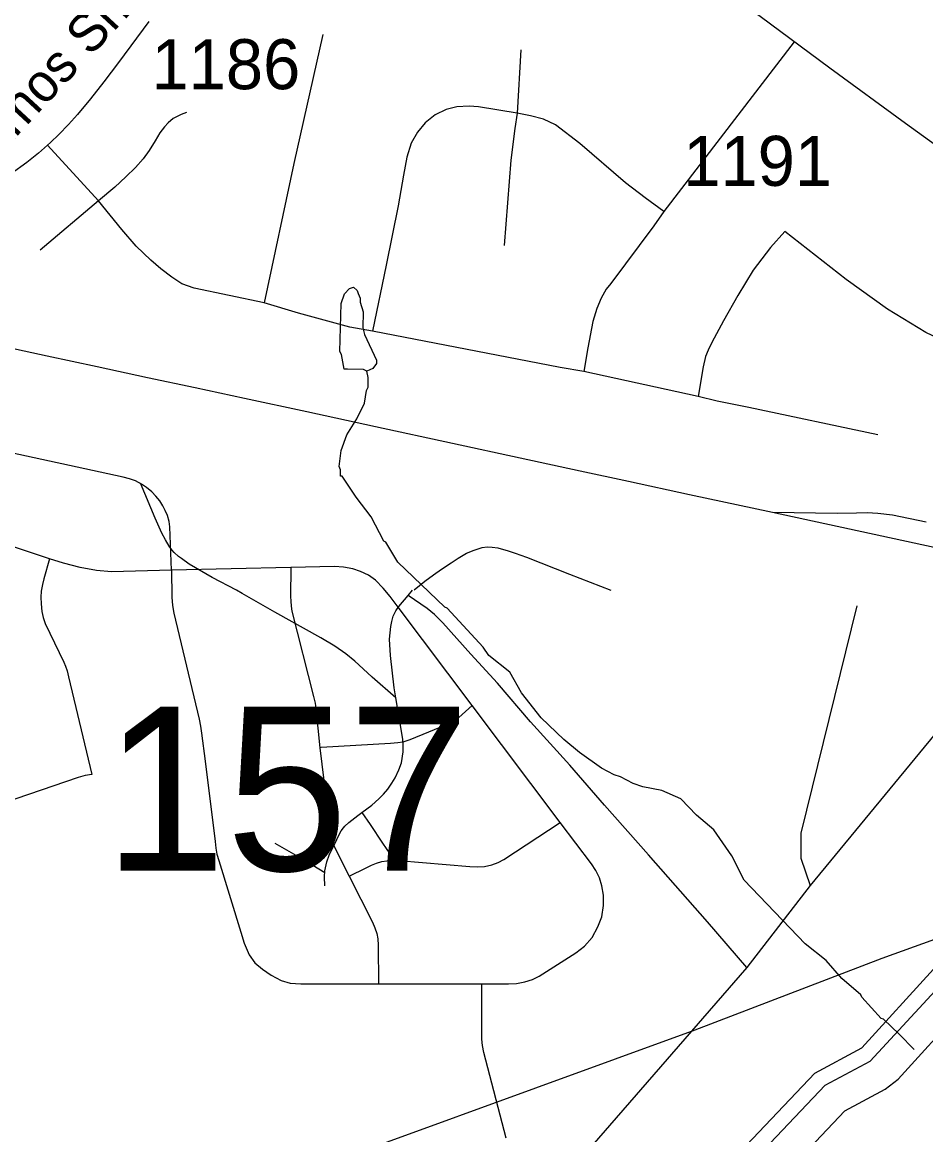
# Model space of a CAD drawing. Extents: x 1383679 to 1536984, y 460658 to 651027.
# Drawn here: x 1404386 to 1406644, y 543705 to 546486 of the extents above; entities that cross this region are included whole.
import ezdxf

# ---------------------------------------------------------------- set-up
doc = ezdxf.new("R2010")
doc.units = 0
for name, color, linetype in [('Exist Hydrographic Bay Label', 7, 'Continuous'), ('Exist Hydrographic Buffer Line', 7, 'Continuous'), ('Exist Hydrographic Misc Water Feature', 7, 'Continuous'), ('Exist Railroad Mainline', 7, 'Continuous'), ('Exist Railroad Spur', 7, 'Continuous'), ('Exist Road Non-System Type 51', 7, 'Continuous'), ('Exist Road Secondary Structure Standard Bridge Number Label', 7, 'Continuous'), ('Exist Road Secondary Type 51 Attributed', 7, 'Continuous'), ('Exist Road Secondary Type 51 Label', 7, 'Continuous'), ('Exist Road Secondary Type 51 Number Label', 7, 'Continuous'), ('Exist Utilities Electrical Transmission Line', 7, 'Continuous')]:
    doc.layers.add(name, color=color, linetype=linetype)

msp = doc.modelspace()

# ---------------------------------------------------------------- linework, layer by layer
at = {"layer": 'Exist Hydrographic Bay Label'}
msp.add_lwpolyline([(1406009.1, 543482), (1406366.1, 543858.9), (1406484.1, 543922.2), (1406663.1, 544118.8)], dxfattribs=at)
at = {"layer": 'Exist Hydrographic Buffer Line'}
for points in [[(1404571.7, 542794.2), (1404588.3, 542907.7), (1404649.7, 542960.1), (1404754.5, 543046.3), (1404792.7, 543066.7), (1404891, 543050.8), (1405102.8, 542966.1), (1405304.5, 542943.2), (1405505.6, 543004), (1405571.3, 542996.2), (1405610.5, 542872.2), (1405674.6, 542788.9), (1405708.4, 542774.3), (1405816.5, 542781.9), (1405936, 542851.6), (1406031.9, 542966.8), (1406034.5, 543096.2), (1405963.5, 543284.5), (1405971.3, 543356.5), (1406041.8, 543458.9), (1406392.3, 543828.8), (1406504.5, 543889), (1406687.7, 544086.8)], [(1405879, 542703.5), (1405978.7, 542783.9), (1406008.1, 542810), (1406094.1, 542916.6), (1406113.5, 542950.9), (1406120.7, 542992), (1406114.4, 543101), (1406106.5, 543137.3), (1406045.1, 543295.3), (1406104.2, 543408.4), (1406441.5, 543764.4), (1406542.4, 543818.5), (1406574.5, 543843.5), (1406733.8, 544018.6)]]:
    msp.add_lwpolyline(points, dxfattribs=at)
at = {"layer": 'Exist Hydrographic Misc Water Feature'}
for points in [[(1405246.9, 545613.9), (1405239, 545618), (1405199.1, 545618.9), (1405190.8, 545619.1), (1405183.8, 545655.2), (1405180, 545663.3), (1405182.6, 545783.2), (1405191.1, 545807), (1405203.4, 545820.8), (1405213.5, 545823.9), (1405222.6, 545815.3), (1405225.1, 545808.3), (1405230.8, 545796.2), (1405230.6, 545786.2), (1405238.1, 545762), (1405237.3, 545722), (1405240.9, 545705.9), (1405271.5, 545641.3), (1405271.3, 545633.3), (1405261.8, 545620.8), (1405246.9, 545613.9)], [(1406614.4, 543917.9), (1406577.2, 543956.7), (1406538.1, 543993.5), (1406532.1, 543995.7), (1406483.7, 544048.9), (1406481.4, 544054.8), (1406434.3, 544095.8), (1406395.2, 544140.7), (1406342.1, 544181.9), (1406189.5, 544341.2), (1406158.8, 544401.9), (1406114.2, 544466.9), (1406071, 544503.8), (1406031.9, 544544.7), (1405984.3, 544565.7), (1405936.5, 544574.8), (1405912.7, 544583.3), (1405881.1, 544600), (1405865.2, 544604.4), (1405833.5, 544621.1), (1405778.3, 544660.3), (1405739.1, 544693.2), (1405682.9, 544747.4), (1405633.6, 544809.5), (1405604, 544861.5), (1405551.5, 544903.3), (1405538, 544923.6), (1405448.1, 545021.6), (1405442.2, 545023.7), (1405324.6, 545136.3), (1405294.9, 545186.8), (1405289.7, 545189.1), (1405258.1, 545249.7), (1405220.1, 545298.6), (1405185.2, 545351.3), (1405181.2, 545351.4), (1405181.5, 545367.4), (1405177.7, 545375.5), (1405182.6, 545415.4), (1405197.4, 545455), (1405222.3, 545494.5), (1405241.2, 545534), (1405245.9, 545565.9), (1405250, 545573.8), (1405250.5, 545597.8), (1405246.9, 545613.9)]]:
    msp.add_lwpolyline(points, dxfattribs=at)
at = {"layer": 'Exist Railroad Mainline'}
for points in [[(1404305.8, 545683.4), (1404448.4, 545652.6), (1404573, 545625.5), (1404698.9, 545598.4), (1404818.5, 545573.3), (1404941.6, 545546.1), (1405096.8, 545512.7), (1405268.4, 545475.4), (1405460.7, 545433.9), (1405630, 545397.4), (1405780.5, 545364.9), (1405900.7, 545339.2), (1406053, 545305.7), (1406260.8, 545261.7)], [(1406260.8, 545261.7), (1407161.5, 545066), (1407233.3, 545050.6), (1407356, 545024.1), (1407479.2, 544997.4), (1407613.3, 544968.6), (1407723.7, 544945), (1407866.6, 544913.6), (1408036, 544876.8), (1408075, 544868.3), (1408418.4, 544795.5)]]:
    msp.add_lwpolyline(points, dxfattribs=at)
at = {"layer": 'Exist Railroad Spur'}
msp.add_lwpolyline([(1406260.8, 545261.7), (1406422.6, 545259.3), (1406471, 545260), (1406496.9, 545260.5), (1406523.7, 545258.6), (1406560.5, 545254.9), (1406645.1, 545237.5)], dxfattribs=at)
at = {"layer": 'Exist Road Non-System Type 51'}
for p, q in [((1406314.8, 546437.1), (1405988.8, 546013.5)), ((1405631.5, 546417.5), (1405622.9, 546259.1)), ((1404576.2, 546040), (1404448.9, 546178.6)), ((1404576.2, 546040), (1404430.9, 545916.5)), ((1406074.6, 545550.3), (1405789.5, 545613.4)), ((1405056.8, 545123.2), (1404758.6, 545116)), ((1405350.4, 545053.2), (1405361.2, 545066)), ((1405510.2, 544778.2), (1405325.2, 545024)), ((1405730.4, 544485.8), (1405510.2, 544778.2)), ((1405276.1, 544082.4), (1405534.2, 544082.4))]:
    msp.add_line(p, q, dxfattribs=at)
for points in [[(1405137, 546455.8), (1405064.5, 546132.8), (1404990.5, 545784.4)], [(1404796.2, 546260.7), (1404783.4, 546255.9), (1404763.5, 546246), (1404750.6, 546234.8), (1404741.2, 546224.9), (1404730.1, 546209.7), (1404718.5, 546189.8), (1404703.2, 546165.2), (1404688, 546144.8), (1404668.8, 546123.2), (1404644.8, 546099.7), (1404617.2, 546073.9), (1404576.2, 546040)], [(1405622.9, 546259.1), (1405526.4, 546275), (1405502.6, 546276.7), (1405471.6, 546275), (1405445.1, 546267.7), (1405417.6, 546254.7), (1405392.8, 546234.4), (1405373.6, 546211.2), (1405357.9, 546184.2), (1405347.1, 546149.2), (1405338.6, 546103.6), (1405325.1, 546027), (1405295.2, 545878.8), (1405260.9, 545713.6)], [(1405622.9, 546259.1), (1405616.5, 546220.3), (1405607.2, 546141.1), (1405590.1, 545928.2)], [(1405988.8, 546013.5), (1405942.9, 546047.2), (1405893.6, 546085.1), (1405779.6, 546182.7), (1405718.6, 546229.4), (1405688.4, 546244.3), (1405656.4, 546252.6), (1405622.9, 546259.1)], [(1404990.5, 545784.4), (1404815.4, 545821.4), (1404785.2, 545832.3), (1404760, 545848.8), (1404732.6, 545870), (1404707.2, 545891.8), (1404671, 545926.1), (1404634.8, 545968.5), (1404576.2, 546040)], [(1405988.8, 546013.5), (1405964.2, 545977.2), (1405856.6, 545833.5), (1405845.1, 545819.1), (1405832.6, 545796.7), (1405821.6, 545770.6), (1405811.9, 545737.7), (1405799.6, 545672.6), (1405789.5, 545613.4)], [(1406291.5, 545963), (1406256.1, 545923.4), (1406212.2, 545866.8), (1406174, 545803.1), (1406138.6, 545739.4), (1406108.9, 545685.7), (1406099.9, 545666.7), (1406093.1, 545650.2), (1406087.6, 545624.7), (1406074.6, 545550.3)], [(1406845.4, 545409.1), (1406844.6, 545464.6), (1406841, 545506.3), (1406829.4, 545545.7), (1406811.6, 545584.9), (1406792.6, 545611.5), (1406769.9, 545635.6), (1406748.4, 545654.6), (1406723, 545673.5), (1406643.6, 545710.9), (1406547.9, 545769), (1406444.9, 545843), (1406291.5, 545963)], [(1405260.9, 545713.6), (1405204.5, 545723.8), (1405076, 545758.7), (1404990.5, 545784.4)], [(1405789.5, 545613.4), (1405730.2, 545623.1), (1405260.9, 545713.6)], [(1406524.1, 545454.4), (1406201.2, 545522.8), (1406122.8, 545539.3), (1406074.6, 545550.3)], [(1404758.6, 545116), (1404754.6, 545224.8), (1404752.9, 545238.3), (1404748.6, 545252.7), (1404743.4, 545265.2), (1404737.2, 545277.4), (1404729.5, 545290.1), (1404719.9, 545301.8), (1404709.5, 545312.2), (1404696.9, 545322.7), (1404683.9, 545331.3), (1404668.6, 545339.6), (1404654.2, 545344.8), (1404638.6, 545349.2), (1404318.9, 545418.2)], [(1405319.9, 544797.6), (1405260.2, 544848.5), (1405237.5, 544870.1), (1405216.7, 544889), (1405194.5, 544907.6), (1405167, 544926.7), (1405132.3, 544946.9), (1405017.1, 545011.2), (1404935.8, 545058.2), (1404921.1, 545066), (1404860.7, 545098.1), (1404803.5, 545131.8), (1404783.6, 545145.5), (1404776.2, 545150.6), (1404765.9, 545160.3), (1404759.6, 545167.1), (1404753.4, 545176.3), (1404743.7, 545192.2), (1404735.1, 545209.3), (1404718, 545246.3), (1404681.7, 545334.1)], [(1404454.4, 545144.8), (1404449.5, 545146.3), (1404409.2, 545160.1), (1404129.5, 545253.3)], [(1405365.6, 545067.4), (1405392.4, 545089.1), (1405413.5, 545104.5), (1405434, 545119.3), (1405457.4, 545134.7), (1405475.1, 545146.6), (1405496.1, 545158.6), (1405515, 545166.6), (1405534.9, 545172.8), (1405547.5, 545174.6), (1405560, 545174), (1405574.2, 545172.3), (1405599.8, 545164.7), (1405618.1, 545159.2), (1405646, 545148.7), (1405753.8, 545106.7), (1405856.6, 545066)], [(1404454.4, 545144.8), (1404439.9, 545094.7), (1404436.4, 545080.3), (1404433.5, 545063.8), (1404432.6, 545048.5), (1404432.9, 545031.9), (1404435.1, 545013.4), (1404438, 544997.8), (1404443.6, 544982.8), (1404490.2, 544886.7), (1404494.4, 544876.4), (1404497.9, 544864.7), (1404502, 544849.7), (1404560, 544605.3)], [(1404758.6, 545116), (1404609.1, 545112.4), (1404571.2, 545115.4), (1404530.5, 545122.8), (1404488.8, 545134.1), (1404454.4, 545144.8)], [(1405056.8, 545123.2), (1405056.1, 545050.8), (1405056.9, 545038.7), (1405058.1, 545026.6), (1405060, 545013.8), (1405113.4, 544800.9), (1405117.9, 544783.8), (1405119.8, 544770.3), (1405129.4, 544672.2)], [(1405325.2, 545024), (1405305.2, 545050.6), (1405288, 545071.7), (1405268.4, 545091.8), (1405251.2, 545104.1), (1405231.6, 545113.4), (1405211.9, 545119.8), (1405188.4, 545124.2), (1405166.2, 545125.8), (1405056.8, 545123.2)], [(1404758.6, 545116), (1404760, 545049.3), (1404761.5, 545028.2), (1404764.9, 545008.6), (1404828.2, 544743.8), (1404831.6, 544726.1), (1404834.1, 544708.9), (1404842.9, 544639)], [(1405319.9, 544797.6), (1405315.6, 544822.5), (1405306.3, 544903.2), (1405304.1, 544944.2), (1405306.7, 544975.9), (1405309.3, 544987.9), (1405313.2, 545001.4), (1405319.7, 545014.8), (1405326.9, 545025.4), (1405350.4, 545053.2)], [(1406471.8, 545027.6), (1406331.1, 544458.9), (1406331.1, 544396.4), (1406354.6, 544328.2), (1406196.3, 544123.4), (1406098.5, 544237), (1405950.6, 544404.6), (1405841.3, 544529.2), (1405754.3, 544629.2), (1405656.4, 544737.5), (1405573.5, 544833.9), (1405507.3, 544906.1), (1405437.2, 544984.4), (1405416.5, 545005.3), (1405397.5, 545020.8), (1405350.4, 545053.2)], [(1405234.3, 544510.3), (1405259.9, 544529.2), (1405277.3, 544544.6), (1405288.8, 544556.6), (1405299.3, 544568.8), (1405309.8, 544583.5), (1405318, 544597.2), (1405327.2, 544616.9), (1405333.4, 544635.1), (1405337.5, 544662.3), (1405338.2, 544678.7), (1405337.2, 544694.2), (1405319.9, 544797.6)], [(1405510.2, 544778.2), (1405476.6, 544748), (1405462.1, 544737.8), (1405447.6, 544730.6), (1405354.8, 544691.9), (1405337.2, 544686.5), (1405324.6, 544684.7), (1405305.9, 544682.9), (1405132.8, 544672.7), (1405129.4, 544672.2)], [(1405129.4, 544672.2), (1405154.8, 544468.4), (1405156.6, 544455), (1405160.4, 544439.8), (1405166.8, 544422.6), (1405203.1, 544351.1)], [(1404842.9, 544639), (1404867.8, 544437.9), (1404869.8, 544421.7), (1404872.6, 544406.5), (1404877.1, 544390.2), (1404932.1, 544211.6), (1404940.4, 544183.6), (1404953.1, 544155.1), (1404967.4, 544135), (1404986.1, 544118.8), (1405007.6, 544103.5), (1405032.8, 544090.2), (1405055.9, 544083.9), (1405082.4, 544082.4), (1405276.1, 544082.4)], [(1404560, 544605.3), (1404543.4, 544602.7), (1404525.9, 544597.8), (1404308.6, 544523.6), (1404286.4, 544515.8), (1404267.4, 544510.6)], [(1405142.1, 544327.1), (1405141.4, 544350.1), (1405142.2, 544364.5), (1405143.7, 544372.4), (1405146.8, 544387), (1405153.2, 544403.9), (1405171.8, 544443.4), (1405177.8, 544455.6), (1405182.9, 544464.5), (1405188.5, 544472), (1405192.4, 544476.7), (1405202, 544485.5), (1405224.7, 544503.2), (1405234.3, 544510.3)], [(1405234.3, 544510.3), (1405255.4, 544480.3), (1405286.6, 544433.6), (1405313.3, 544393.6)], [(1405203.1, 544351.1), (1405245, 544372.3), (1405259, 544378.8), (1405271.6, 544383.8), (1405284.4, 544387.7), (1405297.1, 544389.5), (1405309.9, 544390.2), (1405327, 544390.2), (1405504.4, 544375.6), (1405522.9, 544374.9), (1405541.2, 544375.6), (1405559.1, 544379.3), (1405575, 544385.8), (1405589.6, 544393.3), (1405730.4, 544485.8)], [(1405534.2, 544082.4), (1405600.8, 544082.4), (1405621.4, 544083.4), (1405641.5, 544086.8), (1405661.1, 544093.2), (1405677.4, 544101.6), (1405769.1, 544159.5), (1405791.2, 544176.7), (1405809.9, 544198.3), (1405824.6, 544224.3), (1405834, 544249.8), (1405838.4, 544277.8), (1405838.4, 544303.8), (1405834.5, 544326.9), (1405828.1, 544347.1), (1405819.2, 544365.8), (1405808.4, 544381.9), (1405730.4, 544485.8)], [(1405141.7, 544360), (1405082.1, 544396.5), (1405018.3, 544433.3)], [(1405203.1, 544351.1), (1405261.5, 544236.3), (1405267.2, 544222.3), (1405272.4, 544208.3), (1405274.9, 544194.3), (1405275.5, 544179.1), (1405276.1, 544082.4)], [(1405595.5, 543696), (1405539.5, 543910.9), (1405535.8, 543928.3), (1405534.2, 543944.2), (1405534.2, 543963.2), (1405534.2, 544082.4)]]:
    msp.add_lwpolyline(points, dxfattribs=at)
at = {"layer": 'Exist Road Secondary Type 51 Attributed'}
for points in [[(1407122.2, 545851.2), (1407091.3, 545874.4), (1407005.7, 545934.3), (1406742.9, 546125), (1406593.1, 546233), (1406403.6, 546371.1), (1406229.6, 546500.4), (1406099.1, 546595.4), (1405934.2, 546715.1), (1405737.8, 546859.4), (1405569.2, 546983.1), (1405422.3, 547091.5), (1405243.8, 547220.8)], [(1404702.7, 546488.3), (1404626.2, 546385.4), (1404589.8, 546337.5), (1404556.2, 546294.5), (1404523.7, 546255.5), (1404502, 546231), (1404477.5, 546205.9), (1404456.4, 546185.4), (1404426.9, 546158.8), (1404397.6, 546135.2), (1404358.3, 546107.3), (1404306.5, 546072.9), (1404209.6, 546012.5), (1404161.1, 545982), (1404112.2, 545951.8), (1404079, 545928.6), (1404057.2, 545909.2), (1404050.3, 545901.3)]]:
    msp.add_lwpolyline(points, dxfattribs=at)
at = {"layer": 'Exist Utilities Electrical Transmission Line'}
for points in [[(1404882, 543535.9), (1406067.1, 543967.1), (1406534.7, 544146.1), (1406818.9, 544248.7), (1406885.4, 544273.3), (1406911.4, 544476.9), (1406974.3, 544831.8), (1407056.6, 545350.4), (1407112.4, 545647.4), (1407119, 545685.3), (1407075.6, 545716.2), (1407004.5, 545761.6), (1407031.7, 545819.1), (1407230.1, 546245.5), (1407495.6, 546828.4), (1407689.6, 547240.9), (1407800.4, 547474.8), (1407810.9, 547498.8)], [(1406940.6, 545039), (1406354.6, 544328.2), (1406196.3, 544123.4), (1405809.5, 543677.1), (1405786.1, 543631.6), (1405909.2, 542869.6), (1405967.8, 542013.7), (1406208.1, 541615.7), (1406717.9, 540828.1)]]:
    msp.add_lwpolyline(points, dxfattribs=at)

# ---------------------------------------------------------------- texts
at = {"layer": 'Exist Road Secondary Structure Standard Bridge Number Label'}
msp.add_text('157', height=410.1, dxfattribs=at).set_placement((1404590, 544365))
at = {"layer": 'Exist Road Secondary Type 51 Label'}
msp.add_text('Amos Smith Rd', height=95, rotation=47.2252, dxfattribs=at).set_placement((1404311.6, 546134.3))
at = {"layer": 'Exist Road Secondary Type 51 Number Label'}
for s, p in [('1186', (1404708.9, 546318.9)), ('1191', (1406037.7, 546077.2))]:
    msp.add_text(s, height=125, dxfattribs=at).set_placement(p)

doc.saveas('drawing.dxf')
